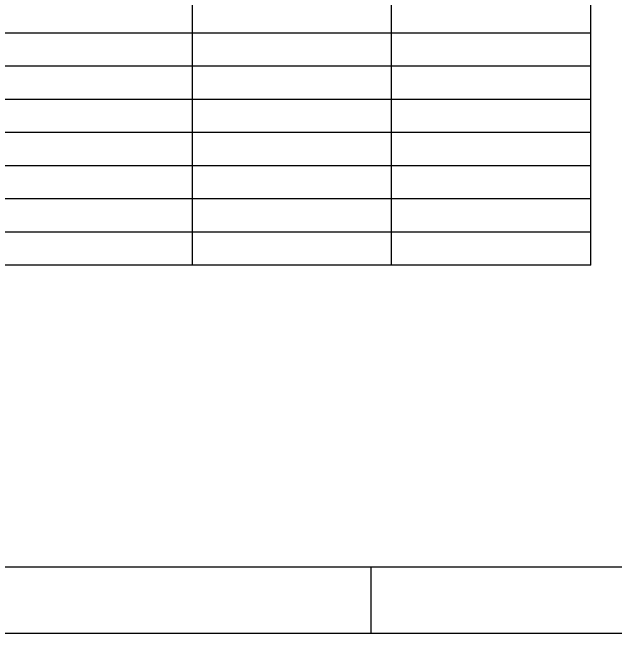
# Model space of a CAD drawing. Extents: x 22411.4 to 22495.4, y 22369.6 to 22415.
# Drawn here: x 22445.56 to 22451.61, y 22369.62 to 22375.86 of the extents above; entities that cross this region are included whole.
import ezdxf

# ---------------------------------------------------------------- set-up
doc = ezdxf.new("R2010")
doc.units = 0
for name, color, linetype in [('Level 1', 7, 'Continuous'), ('Level 10', 7, 'Continuous'), ('Level 2', 7, 'Continuous'), ('Level 7', 7, 'Continuous'), ('Level 9', 7, 'Continuous')]:
    doc.layers.add(name, color=color, linetype=linetype)

msp = doc.modelspace()

# ---------------------------------------------------------------- linework, layer by layer
at = {"layer": 'Level 1'}
msp.add_lwpolyline([(22436.7229, 22414.9653), (22495.39, 22414.9653), (22495.39, 22369.6213), (22436.7229, 22369.6213)], close=True, dxfattribs=at)
at = {"layer": 'Level 10'}
msp.add_line((22449.166, 22369.6213), (22449.166, 22370.2933), dxfattribs=at)
at = {"layer": 'Level 2'}
for p, q in [((22451.3708, 22375.6537), (22439.6208, 22375.6537)), ((22451.3708, 22375.3204), (22439.6208, 22375.3204)), ((22451.3708, 22374.9871), (22439.6208, 22374.9871)), ((22451.3708, 22374.6537), (22439.6208, 22374.6537)), ((22451.3708, 22374.3204), (22439.6208, 22374.3204)), ((22451.3708, 22373.9871), (22439.6208, 22373.9871)), ((22451.3708, 22373.6537), (22439.6208, 22373.6537))]:
    msp.add_line(p, q, dxfattribs=at)
at = {"layer": 'Level 7'}
for p, q in [((22451.3708, 22373.3204), (22451.3708, 22380.1537)), ((22447.3708, 22373.3204), (22447.3708, 22379.3204)), ((22449.3708, 22373.3204), (22449.3708, 22379.3204)), ((22451.3708, 22373.3204), (22439.6208, 22373.3204))]:
    msp.add_line(p, q, dxfattribs=at)
at = {"layer": 'Level 9'}
msp.add_line((22438.7229, 22370.2933), (22491.054, 22370.2933), dxfattribs=at)

doc.saveas('drawing.dxf')
